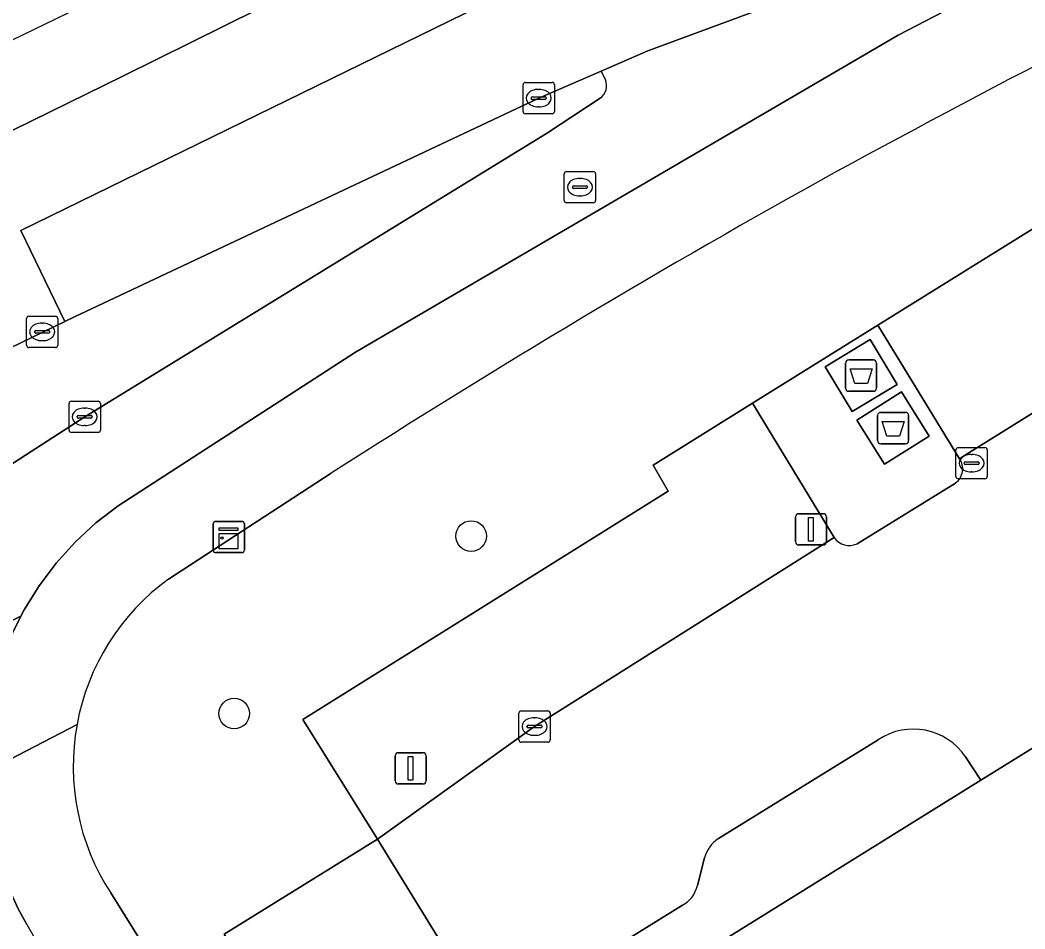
# Model space of a CAD drawing. Extents: x 159888 to 160761, y 384031 to 384750.
# Drawn here: x 160018.9 to 160051.02, y 384559.32 to 384588.37 of the extents above; entities that cross this region are included whole.
import ezdxf

# ---------------------------------------------------------------- set-up
doc = ezdxf.new("R2010")
doc.units = 0
for name, color, linetype in [('IMGEO_Afval_apart_plaats', 7, 'Continuous'), ('IMGEO_Boom', 7, 'Continuous'), ('IMGEO_Fietspad_gesloten', 7, 'Continuous'), ('IMGEO_Groenvoorziening', 7, 'Continuous'), ('IMGEO_Kast', 7, 'Continuous'), ('IMGEO_Kolk', 7, 'Continuous'), ('IMGEO_Lichtmast', 7, 'Continuous'), ('IMGEO_Pand', 7, 'Continuous'), ('IMGEO_Parkeervlak_open', 7, 'Continuous'), ('IMGEO_Rijbaan_lokaal_open', 7, 'Continuous'), ('IMGEO_Rijbaan_regionaal_gesloten', 7, 'Continuous'), ('IMGEO_Rioolput', 7, 'Continuous'), ('IMGEO_Verkeerseiland_open', 7, 'Continuous'), ('IMGEO_Voetpad_gesloten', 7, 'Continuous'), ('IMGEO_Voetpad_open', 7, 'Continuous')]:
    doc.layers.add(name, color=color, linetype=linetype)

msp = doc.modelspace()

# ---------------------------------------------------------------- linework, layer by layer
at = {"layer": 'IMGEO_Afval_apart_plaats'}
for p, q in [((160045.285, 384576.603), (160045.285, 384577.403)), ((160045.285, 384577.403), (160045.285, 384576.603)), ((160045.385, 384577.503), (160046.175, 384577.503)), ((160046.175, 384577.503), (160045.385, 384577.503)), ((160046.275, 384577.403), (160046.275, 384576.603)), ((160046.275, 384576.603), (160046.275, 384577.403)), ((160046.175, 384576.503), (160045.385, 384576.503)), ((160045.385, 384576.503), (160046.175, 384576.503)), ((160046.409, 384575.827), (160047.199, 384575.827)), ((160047.199, 384575.827), (160046.409, 384575.827)), ((160046.309, 384574.927), (160046.309, 384575.727)), ((160046.309, 384575.727), (160046.309, 384574.927)), ((160047.299, 384575.727), (160047.299, 384574.927)), ((160047.299, 384574.927), (160047.299, 384575.727)), ((160047.199, 384574.827), (160046.409, 384574.827)), ((160046.409, 384574.827), (160047.199, 384574.827))]:
    msp.add_line(p, q, dxfattribs=at)
for points in [[(160045.428, 384577.217), (160046.132, 384577.217), (160045.983, 384576.747), (160045.577, 384576.747), (160045.428, 384577.217)], [(160046.452, 384575.541), (160047.156, 384575.541), (160047.007, 384575.071), (160046.601, 384575.071), (160046.452, 384575.541)]]:
    msp.add_lwpolyline(points, dxfattribs=at)
for centre, start, end in [((160045.385, 384577.403), 90, 180), ((160045.385, 384577.403), 90, 180), ((160046.175, 384577.403), 0, 90), ((160046.175, 384577.403), 360, 90), ((160045.385, 384576.603), 180, 270), ((160045.385, 384576.603), 180, 270), ((160046.175, 384576.603), 270, 0), ((160046.175, 384576.603), 270, 0), ((160046.409, 384575.727), 90, 180), ((160046.409, 384575.727), 90, 180), ((160047.199, 384575.727), 0, 90), ((160047.199, 384575.727), 360, 90), ((160046.409, 384574.927), 180, 270), ((160046.409, 384574.927), 180, 270), ((160047.199, 384574.927), 270, 0), ((160047.199, 384574.927), 270, 0)]:
    msp.add_arc(centre, 0.1, start, end, dxfattribs=at)
at = {"layer": 'IMGEO_Boom'}
for centre in [(160033.317, 384571.876), (160025.744, 384566.203)]:
    msp.add_circle(centre, 0.489, dxfattribs=at)
at = {"layer": 'IMGEO_Fietspad_gesloten'}
for points in [[(160046.967, 384587.883), (160051.012, 384589.991), (160050.544, 384591.519), (160047.306, 384590.469), (160038.966, 384587.378), (160037.477, 384586.735), (160037.608, 384586.46)], [(160008.961, 384564.445), (160012.571, 384566.209), (160012.595, 384566.225), (160012.65, 384566.252), (160018.927, 384569.315), (160019.03, 384569.518), (160019.508, 384570.287), (160020.053, 384571.009), (160020.659, 384571.68), (160021.324, 384572.294), (160022.04, 384572.846), (160029.623, 384577.749), (160046.967, 384587.883)], [(160037.444, 384585.867), (160035.722, 384584.738), (160020.966, 384575.687), (160017.679, 384573.562), (160014.403, 384571.399)], [(160019.117, 384559.462), (160018.843, 384559.964), (160018.467, 384560.787), (160018.167, 384561.64), (160017.945, 384562.517), (160017.801, 384563.41), (160017.738, 384564.312), (160017.756, 384565.217), (160017.855, 384566.116), (160018.033, 384567.003), (160018.29, 384567.87), (160018.623, 384568.711), (160018.927, 384569.315), (160012.65, 384566.252), (160012.595, 384566.225), (160012.571, 384566.209)]]:
    msp.add_lwpolyline(points, dxfattribs=at)
for centre, radius, start, end in [((160037.168, 384586.262), 0.482, 304.8999, 24.1814), ((160169.612, 384643.914), 172.572, 209.29956, 212.7214)]:
    msp.add_arc(centre, radius, start, end, dxfattribs=at)
at = {"layer": 'IMGEO_Groenvoorziening'}
for points in [[(160021.797, 384560.469), (160028.731, 384549.365), (160030.139, 384547.584), (160032.781, 384545.559), (160029.178, 384551.353), (160029.813, 384551.755), (160028.935, 384553.148), (160029.065, 384553.248), (160025.42, 384559.155), (160030.322, 384562.19), (160027.94, 384566.017), (160039.617, 384573.313), (160039.13, 384574.145), (160042.305, 384576.119), (160046.319, 384578.614), (160080.21, 384599.684)], [(160028.848, 384573.887), (160023.645, 384570.503)]]:
    msp.add_lwpolyline(points, dxfattribs=at)
for centre, radius, start, end in [((160293.123, 384125.251), 521.136, 116.42991, 118.43302), ((160187.225, 384326.884), 293.417, 118.99536, 122.66773), ((160028.007, 384564.513), 7.41, 126.0664, 169.569), ((160028.008, 384564.512), 7.411, 169.5564, 213.0594)]:
    msp.add_arc(centre, radius, start, end, dxfattribs=at)
at = {"layer": 'IMGEO_Kast'}
for p, q in [((160025.07, 384571.421), (160025.07, 384572.262)), ((160025.07, 384572.262), (160025.07, 384571.421)), ((160025.145, 384572.346), (160025.986, 384572.346)), ((160025.986, 384572.346), (160025.145, 384572.346)), ((160026.07, 384572.271), (160026.07, 384571.43)), ((160026.07, 384571.43), (160026.07, 384572.271)), ((160025.995, 384571.346), (160025.154, 384571.346)), ((160025.154, 384571.346), (160025.995, 384571.346))]:
    msp.add_line(p, q, dxfattribs=at)
for points in [[(160025.265, 384572.136), (160025.865, 384572.136), (160025.865, 384572.051), (160025.265, 384572.051), (160025.265, 384572.136)], [(160025.265, 384571.961), (160025.865, 384571.961), (160025.865, 384571.472), (160025.265, 384571.472), (160025.265, 384571.961)]]:
    msp.add_lwpolyline(points, dxfattribs=at)
msp.add_circle((160025.349, 384571.81), 0.0377, dxfattribs=at)
for centre, start, end in [((160025.148, 384572.268), 92.4484, 184.2845), ((160025.148, 384572.268), 92.4484, 184.2845), ((160025.992, 384572.268), 2.4484, 94.2845), ((160025.992, 384572.268), 2.4484, 94.2845), ((160025.148, 384571.424), 182.4484, 274.2845), ((160025.148, 384571.424), 182.4484, 274.2845), ((160025.992, 384571.424), 272.4484, 4.2845), ((160025.992, 384571.424), 272.4484, 4.2845)]:
    msp.add_arc(centre, 0.0779, start, end, dxfattribs=at)
at = {"layer": 'IMGEO_Kolk'}
for p, q in [((160034.977, 384585.446), (160034.977, 384586.298)), ((160035.052, 384586.372), (160035.904, 384586.372)), ((160035.465, 384586.152), (160035.49, 384586.152)), ((160035.978, 384586.298), (160035.978, 384585.446)), ((160035.236, 384585.866), (160035.236, 384585.878)), ((160035.674, 384585.829), (160035.276, 384585.829)), ((160035.279, 384585.915), (160035.677, 384585.915)), ((160035.72, 384585.878), (160035.72, 384585.866)), ((160035.488, 384585.592), (160035.463, 384585.592)), ((160035.904, 384585.372), (160035.052, 384585.372)), ((160019.106, 384577.974), (160019.106, 384578.826)), ((160019.181, 384578.9), (160020.033, 384578.9)), ((160020.107, 384578.826), (160020.107, 384577.974)), ((160019.365, 384578.394), (160019.365, 384578.406)), ((160019.408, 384578.443), (160019.806, 384578.443)), ((160019.594, 384578.68), (160019.619, 384578.68)), ((160019.849, 384578.406), (160019.849, 384578.394)), ((160019.803, 384578.357), (160019.405, 384578.357)), ((160019.617, 384578.12), (160019.592, 384578.12)), ((160020.033, 384577.9), (160019.181, 384577.9)), ((160020.54, 384576.187), (160021.392, 384576.187)), ((160020.465, 384575.261), (160020.465, 384576.113)), ((160020.953, 384575.967), (160020.978, 384575.967)), ((160021.466, 384576.113), (160021.466, 384575.261)), ((160020.724, 384575.681), (160020.724, 384575.693)), ((160021.162, 384575.644), (160020.764, 384575.644)), ((160020.767, 384575.73), (160021.165, 384575.73)), ((160021.208, 384575.693), (160021.208, 384575.681)), ((160021.392, 384575.187), (160020.54, 384575.187)), ((160020.976, 384575.407), (160020.951, 384575.407)), ((160048.813, 384573.78), (160048.813, 384574.632)), ((160048.888, 384574.706), (160049.74, 384574.706)), ((160049.814, 384574.632), (160049.814, 384573.78)), ((160049.072, 384574.2), (160049.072, 384574.212)), ((160049.115, 384574.249), (160049.513, 384574.249)), ((160049.301, 384574.486), (160049.326, 384574.486)), ((160049.556, 384574.212), (160049.556, 384574.2)), ((160049.51, 384574.163), (160049.112, 384574.163)), ((160049.324, 384573.926), (160049.299, 384573.926)), ((160049.74, 384573.706), (160048.888, 384573.706)), ((160034.843, 384565.361), (160034.843, 384566.213)), ((160034.918, 384566.287), (160035.77, 384566.287)), ((160035.844, 384566.213), (160035.844, 384565.361)), ((160035.331, 384566.067), (160035.356, 384566.067)), ((160035.102, 384565.781), (160035.102, 384565.793)), ((160035.54, 384565.744), (160035.142, 384565.744)), ((160035.145, 384565.83), (160035.543, 384565.83)), ((160035.586, 384565.793), (160035.586, 384565.781)), ((160035.77, 384565.287), (160034.918, 384565.287)), ((160035.354, 384565.507), (160035.329, 384565.507))]:
    msp.add_line(p, q, dxfattribs=at)
for points in [[(160034.977, 384585.446), (160034.977, 384586.298)], [(160035.052, 384586.372), (160035.904, 384586.372)], [(160035.978, 384586.298), (160035.978, 384585.446)], [(160035.904, 384585.372), (160035.052, 384585.372)], [(160019.106, 384577.974), (160019.106, 384578.826)], [(160019.181, 384578.9), (160020.033, 384578.9)], [(160020.107, 384578.826), (160020.107, 384577.974)], [(160020.033, 384577.9), (160019.181, 384577.9)], [(160020.54, 384576.187), (160021.392, 384576.187)], [(160020.465, 384575.261), (160020.465, 384576.113)], [(160021.466, 384576.113), (160021.466, 384575.261)], [(160021.392, 384575.187), (160020.54, 384575.187)], [(160048.813, 384573.78), (160048.813, 384574.632)], [(160048.888, 384574.706), (160049.74, 384574.706)], [(160049.814, 384574.632), (160049.814, 384573.78)], [(160049.74, 384573.706), (160048.888, 384573.706)], [(160034.843, 384565.361), (160034.843, 384566.213)], [(160034.918, 384566.287), (160035.77, 384566.287)], [(160035.844, 384566.213), (160035.844, 384565.361)], [(160035.77, 384565.287), (160034.918, 384565.287)]]:
    msp.add_lwpolyline(points, dxfattribs=at)
for centre, radius, start, end in [((160035.054, 384586.296), 0.0765, 91.552, 178.448), ((160035.054, 384586.296), 0.0765, 91.552, 178.448), ((160035.902, 384586.296), 0.0765, 1.552, 88.448), ((160035.902, 384586.296), 0.0765, 1.552, 88.448), ((160035.276, 384585.875), 0.0403, 85.8775, 175.7526), ((160035.273, 384585.865), 0.0366, 178.938, 274.7102), ((160035.677, 384585.872), 0.043, 264.8664, 352.4533), ((160035.681, 384585.877), 0.0386, 1.7309, 96.639), ((160035.054, 384585.448), 0.0765, 181.552, 268.448), ((160035.054, 384585.448), 0.0765, 181.552, 268.448), ((160035.902, 384585.448), 0.0765, 271.552, 358.448), ((160035.902, 384585.448), 0.0765, 271.552, 358.448), ((160019.183, 384578.824), 0.0765, 91.552, 178.448), ((160019.183, 384578.824), 0.0765, 91.552, 178.448), ((160020.031, 384578.824), 0.0765, 1.552, 88.448), ((160020.031, 384578.824), 0.0765, 1.552, 88.448), ((160019.405, 384578.403), 0.0403, 85.8775, 175.7526), ((160019.402, 384578.393), 0.0366, 178.938, 274.7102), ((160019.806, 384578.4), 0.043, 264.8664, 352.4533), ((160019.81, 384578.405), 0.0386, 1.7309, 96.639), ((160019.183, 384577.976), 0.0765, 181.552, 268.448), ((160019.183, 384577.976), 0.0765, 181.552, 268.448), ((160020.031, 384577.976), 0.0765, 271.552, 358.448), ((160020.031, 384577.976), 0.0765, 271.552, 358.448), ((160020.542, 384576.111), 0.0765, 91.552, 178.448), ((160020.542, 384576.111), 0.0765, 91.552, 178.448), ((160021.39, 384576.111), 0.0765, 1.552, 88.448), ((160021.39, 384576.111), 0.0765, 1.552, 88.448), ((160020.764, 384575.69), 0.0403, 85.8775, 175.7526), ((160020.761, 384575.68), 0.0366, 178.938, 274.7102), ((160021.165, 384575.687), 0.043, 264.8664, 352.4533), ((160021.169, 384575.692), 0.0386, 1.7309, 96.639), ((160020.542, 384575.263), 0.0765, 181.552, 268.448), ((160020.542, 384575.263), 0.0765, 181.552, 268.448), ((160021.39, 384575.263), 0.0765, 271.552, 358.448), ((160021.39, 384575.263), 0.0765, 271.552, 358.448), ((160048.89, 384574.63), 0.0765, 91.552, 178.448), ((160048.89, 384574.63), 0.0765, 91.552, 178.448), ((160049.738, 384574.63), 0.0765, 1.552, 88.448), ((160049.738, 384574.63), 0.0765, 1.552, 88.448), ((160049.112, 384574.209), 0.0403, 85.8775, 175.7526), ((160049.109, 384574.199), 0.0366, 178.938, 274.7102), ((160049.513, 384574.206), 0.043, 264.8664, 352.4533), ((160049.517, 384574.211), 0.0386, 1.7309, 96.639), ((160048.89, 384573.782), 0.0765, 181.552, 268.448), ((160048.89, 384573.782), 0.0765, 181.552, 268.448), ((160049.738, 384573.782), 0.0765, 271.552, 358.448), ((160049.738, 384573.782), 0.0765, 271.552, 358.448), ((160034.92, 384566.211), 0.0765, 91.552, 178.448), ((160034.92, 384566.211), 0.0765, 91.552, 178.448), ((160035.768, 384566.211), 0.0765, 1.552, 88.448), ((160035.768, 384566.211), 0.0765, 1.552, 88.448), ((160035.142, 384565.79), 0.0403, 85.8775, 175.7526), ((160035.139, 384565.78), 0.0366, 178.938, 274.7102), ((160035.543, 384565.787), 0.043, 264.8664, 352.4533), ((160035.547, 384565.792), 0.0386, 1.7309, 96.639), ((160034.92, 384565.363), 0.0765, 181.552, 268.448), ((160034.92, 384565.363), 0.0765, 181.552, 268.448), ((160035.768, 384565.363), 0.0765, 271.552, 358.448), ((160035.768, 384565.363), 0.0765, 271.552, 358.448)]:
    msp.add_arc(centre, radius, start, end, dxfattribs=at)
for centre, major_axis, ratio, start_param, end_param in [((160035.464, 384585.872), (-0.387, 0.002), 0.722429, 4.712389, 7.853982), ((160035.489, 384585.872), (-0.39, 0.002), 0.717154, 1.570796, 4.712389), ((160019.593, 384578.4), (-0.387, 0.002), 0.722429, 4.712389, 7.853982), ((160019.618, 384578.4), (-0.39, 0.002), 0.717154, 1.570796, 4.712389), ((160020.952, 384575.687), (-0.387, 0.002), 0.722429, 4.712389, 7.853982), ((160020.977, 384575.687), (-0.39, 0.002), 0.717154, 1.570796, 4.712389), ((160049.3, 384574.206), (-0.387, 0.002), 0.722429, 4.712389, 7.853982), ((160049.325, 384574.206), (-0.39, 0.002), 0.717154, 1.570796, 4.712389), ((160035.33, 384565.787), (-0.387, 0.002), 0.722429, 4.712389, 7.853982), ((160035.355, 384565.787), (-0.39, 0.002), 0.717154, 1.570796, 4.712389)]:
    msp.add_ellipse(centre, major_axis=major_axis, ratio=ratio, start_param=start_param, end_param=end_param, dxfattribs=at)
at = {"layer": 'IMGEO_Lichtmast'}
for p, q in [((160043.782, 384572.59), (160044.572, 384572.59)), ((160044.572, 384572.59), (160043.782, 384572.59)), ((160043.682, 384571.69), (160043.682, 384572.49)), ((160043.682, 384572.49), (160043.682, 384571.69)), ((160044.672, 384572.49), (160044.672, 384571.69)), ((160044.672, 384571.69), (160044.672, 384572.49)), ((160044.572, 384571.59), (160043.782, 384571.59)), ((160043.782, 384571.59), (160044.572, 384571.59)), ((160030.987, 384564.952), (160031.777, 384564.952)), ((160031.777, 384564.952), (160030.987, 384564.952)), ((160030.887, 384564.052), (160030.887, 384564.852)), ((160030.887, 384564.852), (160030.887, 384564.052)), ((160031.877, 384564.852), (160031.877, 384564.052)), ((160031.877, 384564.052), (160031.877, 384564.852)), ((160031.777, 384563.952), (160030.987, 384563.952)), ((160030.987, 384563.952), (160031.777, 384563.952))]:
    msp.add_line(p, q, dxfattribs=at)
for points in [[(160044.102, 384572.465), (160044.252, 384572.465), (160044.252, 384571.715), (160044.102, 384571.715), (160044.102, 384572.465)], [(160031.307, 384564.827), (160031.457, 384564.827), (160031.457, 384564.077), (160031.307, 384564.077), (160031.307, 384564.827)]]:
    msp.add_lwpolyline(points, dxfattribs=at)
for centre, start, end in [((160043.782, 384572.49), 90, 180), ((160043.782, 384572.49), 90, 180), ((160044.572, 384572.49), 0, 90), ((160044.572, 384572.49), 360, 90), ((160043.782, 384571.69), 180, 270), ((160043.782, 384571.69), 180, 270), ((160044.572, 384571.69), 270, 0), ((160044.572, 384571.69), 270, 0), ((160030.987, 384564.852), 90, 180), ((160030.987, 384564.852), 90, 180), ((160031.777, 384564.852), 0, 90), ((160031.777, 384564.852), 360, 90), ((160030.987, 384564.052), 180, 270), ((160030.987, 384564.052), 180, 270), ((160031.777, 384564.052), 270, 0), ((160031.777, 384564.052), 270, 0)]:
    msp.add_arc(centre, 0.1, start, end, dxfattribs=at)
at = {"layer": 'IMGEO_Pand'}
msp.add_lwpolyline([(160059.534, 384549.583), (160067.407, 384554.465), (160065.764, 384557.13), (160066.902, 384557.838), (160095.167, 384575.42), (160095.408, 384575.563), (160087.761, 384587.808), (160058.915, 384569.852), (160056.098, 384568.098), (160056.278, 384567.832), (160056.41, 384567.922), (160057.237, 384566.583), (160053.164, 384564.059), (160052.331, 384565.385), (160052.493, 384565.484), (160052.322, 384565.761), (160049.611, 384564.076), (160031.614, 384552.893), (160032.902, 384550.815), (160039.158, 384540.572), (160039.539, 384540.809), (160056.714, 384551.521), (160057.868, 384552.241)], close=True, dxfattribs=at)
at = {"layer": 'IMGEO_Parkeervlak_open'}
for points in [[(160049.139, 384574.485), (160063.21, 384583.254), (160076.899, 384591.751), (160082.837, 384595.45), (160080.21, 384599.684), (160046.319, 384578.614), (160048.923, 384574.349)], [(160035.343, 384565.788), (160044.922, 384571.827), (160042.305, 384576.119), (160039.13, 384574.145), (160039.617, 384573.313), (160027.94, 384566.017), (160030.322, 384562.19)], [(160030.322, 384562.19), (160025.42, 384559.155), (160029.065, 384553.248), (160033.957, 384556.286)]]:
    msp.add_lwpolyline(points, close=True, dxfattribs=at)
at = {"layer": 'IMGEO_Rijbaan_lokaal_open'}
for points in [[(160051.122, 384597.159), (160051.034, 384597.347), (160018.929, 384581.642), (160020.333, 384578.732), (160020.644, 384578.882), (160035.478, 384585.873), (160037.477, 384586.735), (160038.966, 384587.378), (160047.306, 384590.469), (160050.544, 384591.519), (160051.012, 384589.991), (160058.105, 384593.605)], [(160059.065, 384573.296), (160086.219, 384590.183), (160086.266, 384590.212), (160084.176, 384593.575), (160084.062, 384593.505), (160082.837, 384595.45), (160076.899, 384591.751), (160063.21, 384583.254), (160049.139, 384574.485), (160048.923, 384574.349)], [(160048.799, 384573.571), (160045.651, 384571.63)], [(160044.922, 384571.827), (160035.343, 384565.788), (160030.322, 384562.19), (160033.957, 384556.286), (160040.07, 384560.076)], [(160049.122, 384564.818), (160049.611, 384564.076), (160052.322, 384565.761), (160056.098, 384568.098), (160058.915, 384569.852), (160058.454, 384570.529)], [(160041.22, 384562.205), (160046.329, 384565.368)], [(160040.549, 384560.706), (160040.78, 384561.597)]]:
    msp.add_lwpolyline(points, dxfattribs=at)
for centre, radius, start, end in [((160048.475, 384574.022), 0.555, 305.7184, 36.17), ((160045.4, 384572.147), 0.575, 213.8444, 295.9115), ((160047.449, 384563.688), 2.019, 34.0305, 123.6891), ((160041.768, 384561.346), 1.019, 122.4996, 165.7151), ((160039.606, 384560.926), 0.968, 298.618, 346.8893)]:
    msp.add_arc(centre, radius, start, end, dxfattribs=at)
at = {"layer": 'IMGEO_Rijbaan_regionaal_gesloten'}
msp.add_lwpolyline([(160012.31, 384584.658), (160013.443, 384582.29), (160022.181, 384586.577), (160056.938, 384603.792), (160124.235, 384636.399), (160172.896, 384659.514), (160176.646, 384661.295), (160199.533, 384671.786), (160241.721, 384691.124), (160240.473, 384693.105), (160159.447, 384655.879), (160154.496, 384653.604), (160076.31, 384615.692)], close=True, dxfattribs=at)
for points in [[(160199.533, 384671.786), (160176.646, 384661.295), (160172.896, 384659.514), (160124.235, 384636.399), (160056.938, 384603.792), (160022.181, 384586.577), (160013.443, 384582.29)], [(160016.118, 384576.695), (160020.333, 384578.732), (160018.929, 384581.642), (160051.034, 384597.347), (160052.142, 384597.867), (160067.94, 384605.632), (160083.713, 384613.363), (160099.478, 384621.101), (160100.406, 384621.559), (160109.527, 384625.978), (160118.928, 384630.438), (160138.462, 384639.606), (160158.014, 384648.764), (160177.522, 384657.939), (160178.098, 384658.209), (160197.066, 384667.108)]]:
    msp.add_lwpolyline(points, dxfattribs=at)
at = {"layer": 'IMGEO_Rioolput'}
for p, q in [((160036.368, 384583.527), (160037.22, 384583.527)), ((160036.293, 384582.601), (160036.293, 384583.453)), ((160036.781, 384583.307), (160036.806, 384583.307)), ((160037.294, 384583.453), (160037.294, 384582.601)), ((160036.552, 384583.021), (160036.552, 384583.033)), ((160036.99, 384582.984), (160036.592, 384582.984)), ((160036.595, 384583.07), (160036.993, 384583.07)), ((160037.036, 384583.033), (160037.036, 384583.021)), ((160036.804, 384582.747), (160036.779, 384582.747)), ((160037.22, 384582.527), (160036.368, 384582.527))]:
    msp.add_line(p, q, dxfattribs=at)
for points in [[(160036.368, 384583.527), (160037.22, 384583.527)], [(160036.293, 384582.601), (160036.293, 384583.453)], [(160037.294, 384583.453), (160037.294, 384582.601)], [(160037.22, 384582.527), (160036.368, 384582.527)]]:
    msp.add_lwpolyline(points, dxfattribs=at)
for centre, radius, start, end in [((160036.37, 384583.451), 0.0765, 91.552, 178.448), ((160036.37, 384583.451), 0.0765, 91.552, 178.448), ((160037.218, 384583.451), 0.0765, 1.552, 88.448), ((160037.218, 384583.451), 0.0765, 1.552, 88.448), ((160036.592, 384583.03), 0.0403, 85.8775, 175.7526), ((160036.589, 384583.02), 0.0366, 178.938, 274.7102), ((160036.993, 384583.027), 0.043, 264.8664, 352.4533), ((160036.997, 384583.032), 0.0386, 1.7309, 96.639), ((160036.37, 384582.603), 0.0765, 181.552, 268.448), ((160036.37, 384582.603), 0.0765, 181.552, 268.448), ((160037.218, 384582.603), 0.0765, 271.552, 358.448), ((160037.218, 384582.603), 0.0765, 271.552, 358.448)]:
    msp.add_arc(centre, radius, start, end, dxfattribs=at)
for centre, major_axis, ratio, start_param, end_param in [((160036.78, 384583.027), (-0.387, 0.002), 0.722429, 4.712389, 7.853982), ((160036.805, 384583.027), (-0.39, 0.002), 0.717154, 1.570796, 4.712389)]:
    msp.add_ellipse(centre, major_axis=major_axis, ratio=ratio, start_param=start_param, end_param=end_param, dxfattribs=at)
at = {"layer": 'IMGEO_Verkeerseiland_open'}
for points in [[(160037.477, 384586.735), (160035.478, 384585.873), (160020.644, 384578.882), (160020.333, 384578.732), (160016.118, 384576.695)], [(160037.608, 384586.46), (160037.477, 384586.735)], [(160017.679, 384573.562), (160020.966, 384575.687), (160035.722, 384584.738), (160037.444, 384585.867)]]:
    msp.add_lwpolyline(points, dxfattribs=at)
msp.add_arc((160037.168, 384586.262), 0.482, 304.8999, 24.1814, dxfattribs=at)
at = {"layer": 'IMGEO_Voetpad_gesloten'}
for points in [[(160046.067, 384578.155), (160044.628, 384577.287), (160045.493, 384575.852), (160046.932, 384576.72)], [(160047.074, 384576.482), (160045.646, 384575.583), (160046.533, 384574.173), (160047.962, 384575.072)]]:
    msp.add_lwpolyline(points, close=True, dxfattribs=at)
at = {"layer": 'IMGEO_Voetpad_open'}
for points in [[(160075.919, 384602.309), (160074.57, 384601.665), (160074.153, 384601.473), (160070.11, 384599.533), (160058.105, 384593.605), (160051.012, 384589.991), (160046.967, 384587.883), (160029.623, 384577.749), (160022.04, 384572.846), (160021.324, 384572.294), (160020.659, 384571.68), (160020.053, 384571.009), (160019.508, 384570.287), (160019.03, 384569.518), (160018.927, 384569.315), (160018.623, 384568.711), (160018.29, 384567.87), (160018.033, 384567.003), (160017.855, 384566.116), (160017.756, 384565.217), (160017.738, 384564.312), (160020.72, 384565.855)], [(160048.923, 384574.349), (160046.319, 384578.614), (160042.305, 384576.119), (160044.922, 384571.827)], [(160023.645, 384570.503), (160028.848, 384573.887)], [(160045.651, 384571.63), (160048.799, 384573.571)], [(160020.72, 384565.855), (160017.738, 384564.312), (160017.801, 384563.41), (160017.945, 384562.517), (160018.167, 384561.64), (160018.467, 384560.787), (160018.843, 384559.964), (160019.117, 384559.462)], [(160046.329, 384565.368), (160041.22, 384562.205)], [(160040.07, 384560.076), (160033.957, 384556.286), (160029.065, 384553.248), (160028.935, 384553.148), (160029.813, 384551.755), (160031.614, 384552.893), (160049.611, 384564.076), (160049.122, 384564.818)], [(160040.78, 384561.597), (160040.549, 384560.706)], [(160058.403, 384525.598), (160044.048, 384536.578), (160039.158, 384540.572), (160036.783, 384539.121), (160032.781, 384545.559), (160030.139, 384547.584), (160028.731, 384549.365), (160021.797, 384560.469)]]:
    msp.add_lwpolyline(points, dxfattribs=at)
for points in [[(160045.493, 384575.852), (160044.628, 384577.287), (160046.067, 384578.155), (160046.932, 384576.72)], [(160046.533, 384574.173), (160045.646, 384575.583), (160047.074, 384576.482), (160047.962, 384575.072)]]:
    msp.add_lwpolyline(points, close=True, dxfattribs=at)
for centre, radius, start, end in [((160293.123, 384125.251), 521.136, 116.42991, 118.43302), ((160187.225, 384326.884), 293.417, 118.99536, 122.66773), ((160048.475, 384574.022), 0.555, 305.7184, 36.17), ((160045.4, 384572.147), 0.575, 213.8444, 295.9115), ((160028.007, 384564.513), 7.41, 126.0664, 169.569), ((160028.008, 384564.512), 7.411, 169.5564, 213.0594), ((160047.449, 384563.688), 2.019, 34.0305, 123.6891), ((160041.768, 384561.346), 1.019, 122.4996, 165.7151), ((160039.606, 384560.926), 0.968, 298.618, 346.8893), ((160169.612, 384643.914), 172.572, 209.29956, 212.7214)]:
    msp.add_arc(centre, radius, start, end, dxfattribs=at)

doc.saveas('drawing.dxf')
